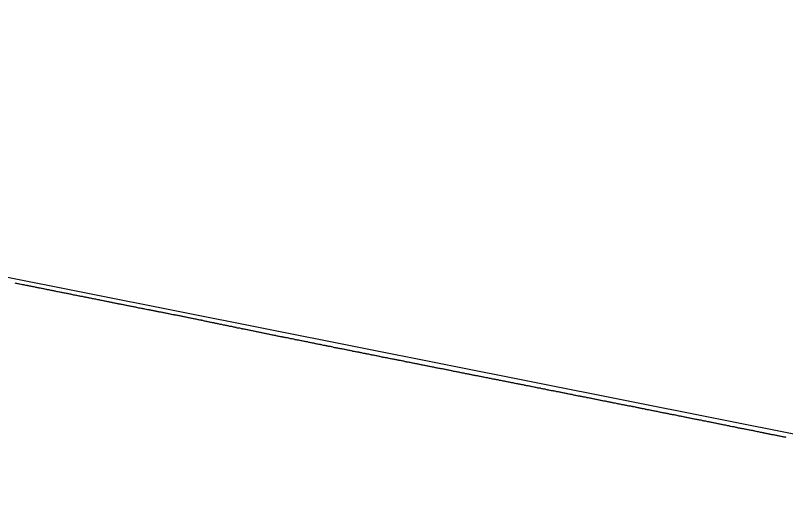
# Model space of a CAD drawing. Extents: x 1838386 to 1955906, y 719739 to 834437.
# Drawn here: x 1884397.3 to 1884882.9, y 826181.2 to 826494.5 of the extents above; entities that cross this region are included whole.
import ezdxf

# ---------------------------------------------------------------- set-up
doc = ezdxf.new("R2010")
doc.units = 0
doc.layers.add('RD_DDB_Profile_EX', color=7, linetype='Continuous')
doc.layers.add('RD_DDB_Profile_PR', color=7, linetype='Continuous')

msp = doc.modelspace()

# ---------------------------------------------------------------- linework, layer by layer
at = {"layer": 'RD_DDB_Profile_EX'}
for points in [[(1884396.98, 826325.99), (1884397.63, 826325.8), (1884397.98, 826325.73), (1884398.63, 826325.63), (1884398.98, 826325.56), (1884399.64, 826325.43), (1884399.98, 826325.38), (1884400.64, 826325.25), (1884400.99, 826325.18), (1884401.63, 826325.05), (1884401.98, 826324.96), (1884402.63, 826324.87), (1884402.99, 826324.78), (1884403.64, 826324.62), (1884403.99, 826324.55), (1884404.63, 826324.42), (1884404.99, 826324.38), (1884405.63, 826324.22), (1884405.99, 826324.13), (1884406.64, 826324.04), (1884406.99, 826323.98), (1884407.63, 826323.82), (1884407.99, 826323.75), (1884408.64, 826323.62), (1884408.99, 826323.59), (1884409.64, 826323.46), (1884409.99, 826323.32), (1884410.63, 826323.19), (1884410.99, 826323.14), (1884411.63, 826323.01), (1884411.99, 826322.9), (1884412.64, 826322.8), (1884412.95, 826322.77), (1884413.59, 826322.61), (1884413.95, 826322.56), (1884414.59, 826322.43), (1884414.95, 826322.36), (1884415.59, 826322.2), (1884415.95, 826322.12), (1884416.59, 826322), (1884416.94, 826321.91), (1884417.36, 826321.84), (1884417.72, 826321.79), (1884418.37, 826321.69), (1884418.73, 826321.64), (1884419.37, 826321.45), (1884419.73, 826321.39), (1884420.37, 826321.27), (1884420.73, 826321.19), (1884421.37, 826321.1), (1884421.73, 826321.03), (1884422.37, 826320.9), (1884422.73, 826320.79), (1884423.37, 826320.63), (1884424.01, 826320.54), (1884424.37, 826320.46), (1884425.01, 826320.3), (1884425.37, 826320.25), (1884426.01, 826320.09), (1884426.37, 826320.02), (1884426.73, 826319.96), (1884427.37, 826319.93), (1884428.01, 826319.77), (1884428.37, 826319.65), (1884428.73, 826319.61), (1884429.37, 826319.45), (1884430.01, 826319.39), (1884430.37, 826319.28), (1884430.73, 826319.24), (1884431.37, 826319.15), (1884432, 826318.99), (1884432.37, 826318.9), (1884432.73, 826318.77), (1884433.37, 826318.61), (1884433.73, 826318.52), (1884434.37, 826318.39), (1884434.73, 826318.36), (1884435.37, 826318.29), (1884435.73, 826318.24), (1884436.37, 826318.05), (1884436.74, 826318), (1884437.37, 826317.87), (1884437.73, 826317.81), (1884438.37, 826317.69), (1884438.74, 826317.61), (1884439.37, 826317.49)], [(1884439.37, 826317.49), (1884440, 826317.33), (1884440.37, 826317.22), (1884441, 826317.16), (1884441.37, 826317.1), (1884441.73, 826317.06), (1884442.37, 826316.91), (1884443, 826316.78), (1884443.37, 826316.65), (1884443.73, 826316.62), (1884444.37, 826316.46), (1884445, 826316.36), (1884445.37, 826316.27), (1884445.74, 826316.2), (1884446.37, 826316.04), (1884447, 826315.95), (1884447.36, 826315.85), (1884447.73, 826315.82), (1884448.37, 826315.75), (1884449, 826315.5), (1884449.37, 826315.45), (1884450, 826315.41), (1884450.37, 826315.27), (1884451, 826315.17), (1884451.37, 826315.12), (1884451.74, 826315.06), (1884452.37, 826314.91), (1884452.74, 826314.83), (1884453.37, 826314.67), (1884453.74, 826314.56), (1884454.37, 826314.44), (1884454.74, 826314.42), (1884455.37, 826314.33), (1884455.99, 826314.17), (1884456.36, 826314.02), (1884456.74, 826313.98), (1884457.37, 826313.83), (1884458, 826313.73), (1884458.37, 826313.68), (1884458.74, 826313.6), (1884459.37, 826313.41), (1884460, 826313.32), (1884460.37, 826313.24), (1884460.74, 826313.15), (1884461.37, 826313.06), (1884462, 826312.9), (1884462.37, 826312.83), (1884462.74, 826312.77), (1884463.37, 826312.68), (1884463.74, 826312.62), (1884464.37, 826312.53), (1884464.99, 826312.34), (1884465.37, 826312.27), (1884466, 826312.14), (1884466.37, 826312.08), (1884467, 826311.96), (1884467.37, 826311.88), (1884468, 826311.79), (1884468.37, 826311.7), (1884469, 826311.57), (1884469.37, 826311.52), (1884470, 826311.39), (1884470.37, 826311.32), (1884470.74, 826311.22), (1884471.37, 826311.1), (1884471.74, 826311.02), (1884472.37, 826310.9), (1884472.99, 826310.77), (1884473.36, 826310.7), (1884473.74, 826310.59), (1884474.37, 826310.4), (1884474.99, 826310.34), (1884475.37, 826310.26), (1884475.74, 826310.23), (1884476.37, 826310.13), (1884476.99, 826310.01), (1884477.37, 826309.86), (1884477.74, 826309.84), (1884478.37, 826309.75), (1884478.75, 826309.67), (1884479.57, 826309.45), (1884479.94, 826309.4), (1884480.57, 826309.27), (1884480.94, 826309.21), (1884481.56, 826309.12), (1884481.94, 826309.03), (1884482.56, 826308.9), (1884482.94, 826308.85), (1884483.56, 826308.69), (1884483.94, 826308.58), (1884484.57, 826308.48), (1884484.94, 826308.43), (1884485.57, 826308.3), (1884485.94, 826308.21), (1884486.56, 826308.05), (1884486.94, 826307.98), (1884487.56, 826307.85), (1884487.94, 826307.8), (1884488.56, 826307.7), (1884488.94, 826307.63), (1884489.56, 826307.5)], [(1884489.56, 826307.5), (1884489.94, 826307.46), (1884490.56, 826307.34), (1884490.94, 826307.25), (1884491.56, 826307.12), (1884491.94, 826307.03), (1884492.56, 826306.9), (1884492.94, 826306.83), (1884493.56, 826306.73), (1884493.94, 826306.7), (1884494.7, 826306.49), (1884495.33, 826306.33), (1884495.71, 826306.3), (1884496.33, 826306.08), (1884496.71, 826306), (1884497.33, 826305.94), (1884497.71, 826305.88), (1884498.33, 826305.79), (1884498.71, 826305.73), (1884499.33, 826305.61), (1884499.71, 826305.53), (1884500.34, 826305.44), (1884500.71, 826305.34), (1884501.33, 826305.19), (1884501.71, 826305.11), (1884502.33, 826304.99), (1884502.71, 826304.91), (1884503.33, 826304.79), (1884503.71, 826304.71), (1884504.33, 826304.65), (1884504.71, 826304.57), (1884505.33, 826304.39), (1884505.7, 826304.33), (1884506.33, 826304.21), (1884506.71, 826304.15), (1884507.33, 826304.02), (1884507.71, 826303.95), (1884508.33, 826303.82), (1884508.7, 826303.75), (1884509.33, 826303.56), (1884509.71, 826303.47), (1884510.33, 826303.4), (1884510.71, 826303.31), (1884511.33, 826303.22), (1884511.7, 826303.07), (1884512.33, 826302.85), (1884512.71, 826302.81), (1884513.34, 826302.75), (1884513.71, 826302.71), (1884514.33, 826302.58), (1884514.71, 826302.49), (1884515.33, 826302.37), (1884515.7, 826302.29), (1884516.33, 826302.13), (1884516.7, 826302.04), (1884517.34, 826301.92), (1884517.71, 826301.88), (1884518.34, 826301.72), (1884518.71, 826301.61), (1884519.34, 826301.48), (1884519.71, 826301.39), (1884520.33, 826301.23), (1884520.7, 826301.16), (1884521.33, 826301.1), (1884521.71, 826301.04), (1884522.33, 826300.91), (1884522.71, 826300.84), (1884523.34, 826300.68), (1884523.71, 826300.61), (1884524.19, 826300.51), (1884524.56, 826300.44), (1884525.19, 826300.28), (1884525.56, 826300.17), (1884526.19, 826300.04), (1884526.56, 826299.95), (1884527.19, 826299.86), (1884527.56, 826299.78), (1884528.19, 826299.59), (1884528.56, 826299.54), (1884529.19, 826299.44), (1884529.56, 826299.39), (1884530.19, 826299.26), (1884530.56, 826299.15), (1884531.19, 826299.03), (1884531.56, 826298.95), (1884532.19, 826298.76), (1884532.56, 826298.71), (1884533.19, 826298.64), (1884533.56, 826298.59), (1884534.19, 826298.46), (1884534.56, 826298.33), (1884535.19, 826298.17), (1884535.56, 826298.14), (1884536.19, 826298.01), (1884536.56, 826297.9), (1884537.19, 826297.74), (1884537.56, 826297.71), (1884538.19, 826297.61), (1884538.56, 826297.54), (1884539.19, 826297.32), (1884539.56, 826297.24)], [(1884539.56, 826297.24), (1884540.19, 826297.18), (1884540.56, 826297.09), (1884541.19, 826296.99), (1884541.56, 826296.92), (1884542.19, 826296.79), (1884542.56, 826296.74), (1884543.19, 826296.58), (1884543.56, 826296.49), (1884544.19, 826296.39), (1884544.56, 826296.32), (1884545.19, 826296.19), (1884545.56, 826296.12), (1884546.19, 826295.93), (1884546.56, 826295.87), (1884547.19, 826295.75), (1884547.56, 826295.64), (1884548.19, 826295.51), (1884548.56, 826295.44), (1884549.19, 826295.34), (1884549.56, 826295.29), (1884550.19, 826295.16), (1884550.56, 826295.07), (1884551.19, 826294.94), (1884551.56, 826294.87), (1884552.19, 826294.74), (1884552.56, 826294.68), (1884553.19, 826294.53), (1884553.56, 826294.43), (1884554.19, 826294.34), (1884554.56, 826294.28), (1884555.19, 826294.13), (1884555.56, 826294.03), (1884556.19, 826293.94), (1884556.56, 826293.9), (1884557.19, 826293.68), (1884557.56, 826293.57), (1884558.2, 826293.51), (1884558.56, 826293.42), (1884559.19, 826293.29), (1884559.56, 826293.23), (1884560.19, 826293.08), (1884560.56, 826292.98), (1884561.19, 826292.92), (1884561.55, 826292.87), (1884562.2, 826292.68), (1884562.56, 826292.58), (1884563.2, 826292.46), (1884563.56, 826292.38), (1884564.19, 826292.26), (1884564.56, 826292.2), (1884565.19, 826292.11), (1884565.56, 826292.03), (1884566.19, 826291.91), (1884566.56, 826291.81), (1884567.19, 826291.69), (1884567.56, 826291.61), (1884568.19, 826291.52), (1884568.56, 826291.46), (1884569.19, 826291.31), (1884569.56, 826291.25), (1884570.19, 826291.09), (1884570.56, 826290.98), (1884571.19, 826290.89), (1884571.56, 826290.81), (1884572.19, 826290.69), (1884572.56, 826290.61), (1884573.19, 826290.39), (1884573.56, 826290.28), (1884574.35, 826290.2), (1884574.72, 826290.15), (1884575.36, 826290.02), (1884575.72, 826289.98), (1884576.35, 826289.86), (1884576.72, 826289.8), (1884577.35, 826289.71), (1884577.72, 826289.63), (1884578.35, 826289.51), (1884578.72, 826289.43), (1884579.36, 826289.27), (1884579.72, 826289.13), (1884580.36, 826289.03), (1884580.72, 826289.01), (1884581.35, 826288.92), (1884581.72, 826288.83), (1884582.35, 826288.7), (1884582.72, 826288.63), (1884583.35, 826288.44), (1884583.72, 826288.38), (1884584.35, 826288.26), (1884584.72, 826288.22), (1884585.35, 826288.12), (1884585.72, 826288), (1884586.35, 826287.84), (1884586.72, 826287.77), (1884587.36, 826287.58), (1884587.72, 826287.52), (1884588.35, 826287.43), (1884588.72, 826287.35), (1884589.35, 826287.26), (1884589.72, 826287.18)], [(1884589.72, 826287.18), (1884590.35, 826287.06), (1884590.72, 826286.95), (1884591.36, 826286.79), (1884591.72, 826286.75), (1884592.35, 826286.63), (1884592.72, 826286.53), (1884593.35, 826286.44), (1884593.72, 826286.37), (1884594.35, 826286.24), (1884594.72, 826286.18), (1884595.35, 826286.06), (1884595.72, 826285.99), (1884596.36, 826285.89), (1884596.72, 826285.8), (1884597.35, 826285.61), (1884597.72, 826285.48), (1884598.35, 826285.32), (1884598.72, 826285.29), (1884599.35, 826285.16), (1884599.72, 826285.08), (1884600.35, 826284.96), (1884600.72, 826284.9), (1884601.53, 826284.75), (1884601.9, 826284.67), (1884602.53, 826284.58), (1884602.89, 826284.52), (1884603.52, 826284.4), (1884603.89, 826284.3), (1884604.53, 826284.21), (1884604.9, 826284.15), (1884605.53, 826284.03), (1884605.9, 826283.92), (1884606.53, 826283.79), (1884606.89, 826283.74), (1884607.53, 826283.55), (1884607.9, 826283.47), (1884608.52, 826283.35), (1884608.89, 826283.27), (1884609.52, 826283.12), (1884609.89, 826283.01), (1884610.52, 826282.91), (1884610.9, 826282.89), (1884611.52, 826282.8), (1884611.89, 826282.72), (1884612.52, 826282.6), (1884612.89, 826282.53), (1884613.52, 826282.43), (1884613.89, 826282.38), (1884614.53, 826282.25), (1884614.9, 826282.19), (1884615.53, 826282.1), (1884615.9, 826281.93), (1884616.53, 826281.71), (1884616.9, 826281.66), (1884617.52, 826281.59), (1884617.9, 826281.52), (1884618.53, 826281.36), (1884618.9, 826281.33), (1884619.53, 826281.23), (1884619.9, 826281.16), (1884620.52, 826280.94), (1884620.9, 826280.83), (1884621.53, 826280.73), (1884621.9, 826280.7), (1884622.52, 826280.6), (1884622.9, 826280.55), (1884623.52, 826280.42), (1884623.89, 826280.31), (1884624.52, 826280.22), (1884624.9, 826280.14), (1884625.52, 826280.02), (1884625.9, 826279.94), (1884626.52, 826279.85), (1884626.89, 826279.77), (1884627.52, 826279.49), (1884627.9, 826279.4), (1884628.52, 826279.27), (1884628.9, 826279.25), (1884629.52, 826279.22), (1884629.89, 826279.11), (1884630.53, 826278.95), (1884630.9, 826278.9), (1884631.52, 826278.84), (1884631.9, 826278.76), (1884632.53, 826278.6), (1884632.9, 826278.46), (1884633.53, 826278.36), (1884633.9, 826278.32), (1884634.53, 826278.17), (1884634.9, 826278.11), (1884635.52, 826278.05), (1884635.9, 826277.96), (1884636.52, 826277.83), (1884636.9, 826277.78), (1884637.52, 826277.62), (1884637.9, 826277.53), (1884638.52, 826277.4), (1884638.9, 826277.36), (1884639.52, 826277.24), (1884639.9, 826277.18)], [(1884639.9, 826277.18), (1884640.52, 826277.03), (1884640.9, 826276.95), (1884641.52, 826276.89), (1884641.9, 826276.78), (1884642.52, 826276.53), (1884642.9, 826276.45), (1884643.52, 826276.39), (1884643.9, 826276.26), (1884644.52, 826276.2), (1884644.9, 826276.16), (1884645.52, 826276.03), (1884645.9, 826275.96), (1884646.52, 826275.77), (1884646.9, 826275.7), (1884647.52, 826275.6), (1884647.9, 826275.55), (1884648.52, 826275.39), (1884648.9, 826275.32), (1884649.53, 826275.22), (1884650.15, 826275.15), (1884650.52, 826275.04), (1884651.15, 826274.95), (1884651.77, 826274.82), (1884652.14, 826274.77), (1884652.77, 826274.55), (1884653.15, 826274.47), (1884653.53, 826274.36), (1884654.15, 826274.27), (1884654.77, 826274.14), (1884655.34, 826274.01), (1884655.96, 826273.92), (1884656.35, 826273.84), (1884656.97, 826273.72), (1884657.35, 826273.7), (1884657.96, 826273.55), (1884658.34, 826273.43), (1884658.96, 826273.28), (1884659.34, 826273.24), (1884659.97, 826273.15), (1884660.35, 826273.09), (1884660.97, 826273), (1884661.35, 826272.86), (1884661.96, 826272.74), (1884662.34, 826272.7), (1884662.96, 826272.49), (1884663.35, 826272.37), (1884663.97, 826272.31), (1884664.35, 826272.25), (1884664.96, 826272.16), (1884665.35, 826272.1), (1884665.96, 826271.98), (1884666.35, 826271.92), (1884666.97, 826271.83), (1884667.35, 826271.73), (1884667.96, 826271.58), (1884668.35, 826271.5), (1884668.96, 826271.38), (1884669.35, 826271.32), (1884669.97, 826271.23), (1884670.35, 826271.14), (1884670.96, 826270.98), (1884671.35, 826270.89), (1884671.96, 826270.76), (1884672.35, 826270.69), (1884672.96, 826270.47), (1884673.35, 826270.36), (1884673.96, 826270.32), (1884674.35, 826270.27), (1884674.96, 826270.18), (1884675.35, 826270.1), (1884675.96, 826269.98), (1884676.35, 826269.96), (1884676.96, 826269.83), (1884677.35, 826269.64), (1884677.96, 826269.55), (1884678.35, 826269.55), (1884678.96, 826269.33), (1884679.35, 826269.28), (1884679.96, 826269.18), (1884680.35, 826269.07), (1884680.96, 826268.92), (1884681.35, 826268.84), (1884681.97, 826268.78), (1884682.35, 826268.74), (1884682.96, 826268.59), (1884683.35, 826268.51), (1884683.96, 826268.36), (1884684.35, 826268.28), (1884684.96, 826268.19), (1884685.35, 826268.09), (1884685.96, 826267.97), (1884686.35, 826267.89), (1884686.96, 826267.74), (1884687.35, 826267.68), (1884687.96, 826267.59), (1884688.35, 826267.51), (1884688.97, 826267.36), (1884689.35, 826267.3), (1884689.96, 826267.21), (1884690.35, 826267.07)], [(1884690.35, 826267.07), (1884690.96, 826266.95), (1884691.35, 826266.89), (1884691.96, 826266.8), (1884692.35, 826266.66), (1884692.96, 826266.51), (1884693.35, 826266.47), (1884693.96, 826266.38), (1884694.35, 826266.36), (1884694.96, 826266.27), (1884695.35, 826266.17), (1884695.96, 826265.96), (1884696.35, 826265.88), (1884696.96, 826265.85), (1884697.35, 826265.75), (1884697.96, 826265.57), (1884698.35, 826265.53), (1884698.96, 826265.44), (1884699.35, 826265.36), (1884699.96, 826265.18), (1884700.35, 826265.12), (1884700.96, 826265.09), (1884701.36, 826264.99), (1884701.96, 826264.84), (1884702.35, 826264.74), (1884702.96, 826264.62), (1884703.35, 826264.58), (1884703.96, 826264.37), (1884704.35, 826264.27), (1884704.96, 826264.24), (1884705.35, 826264.16), (1884705.96, 826264.07), (1884706.35, 826264.02), (1884706.96, 826263.89), (1884707.36, 826263.78), (1884707.96, 826263.68), (1884708.35, 826263.63), (1884708.96, 826263.44), (1884709.35, 826263.37), (1884709.96, 826263.25), (1884710.35, 826263.15), (1884710.96, 826263.09), (1884711.36, 826263.03), (1884711.96, 826262.85), (1884712.36, 826262.71), (1884712.96, 826262.62), (1884713.35, 826262.6), (1884713.96, 826262.45), (1884714.36, 826262.39), (1884714.96, 826262.3), (1884715.36, 826262.2), (1884715.96, 826262.08), (1884716.36, 826262.02), (1884716.96, 826261.9), (1884717.35, 826261.86), (1884717.96, 826261.68), (1884718.35, 826261.58), (1884718.96, 826261.43), (1884719.36, 826261.33), (1884719.96, 826261.27), (1884720.36, 826261.19), (1884720.96, 826261.13), (1884721.35, 826261.05), (1884721.96, 826260.84), (1884722.35, 826260.8), (1884722.96, 826260.71), (1884723.38, 826260.61), (1884724.06, 826260.49), (1884724.46, 826260.39), (1884725.06, 826260.3), (1884725.46, 826260.16), (1884726.06, 826259.98), (1884726.46, 826259.92), (1884727.06, 826259.83), (1884727.46, 826259.79), (1884728.06, 826259.73), (1884728.46, 826259.61), (1884729.06, 826259.4), (1884729.46, 826259.34), (1884730.06, 826259.25), (1884730.46, 826259.19), (1884731.06, 826259.1), (1884731.46, 826259), (1884732.06, 826258.82), (1884732.46, 826258.74), (1884733.06, 826258.65), (1884733.46, 826258.53), (1884734.06, 826258.44), (1884734.46, 826258.36), (1884735.06, 826258.24), (1884735.45, 826258.2), (1884736.06, 826258.07), (1884736.46, 826258.03), (1884737.06, 826257.94), (1884737.45, 826257.85), (1884738.06, 826257.72), (1884738.45, 826257.61), (1884739.06, 826257.48), (1884739.45, 826257.44), (1884740.06, 826257.29), (1884740.46, 826257.23)], [(1884740.46, 826257.23), (1884741.06, 826257.14), (1884741.45, 826257.06), (1884742.06, 826256.94), (1884742.45, 826256.84), (1884743.07, 826256.69), (1884743.46, 826256.65), (1884744.06, 826256.5), (1884744.45, 826256.4), (1884745.06, 826256.31), (1884745.46, 826256.23), (1884746.06, 826256.08), (1884746.45, 826255.94), (1884747.06, 826255.88), (1884747.45, 826255.82), (1884748.06, 826255.73), (1884748.45, 826255.59), (1884749.06, 826255.44), (1884749.45, 826255.42), (1884750.06, 826255.27), (1884750.45, 826255.17), (1884751.06, 826255.05), (1884751.45, 826254.97), (1884752.07, 826254.85), (1884752.45, 826254.79), (1884753.06, 826254.73), (1884753.45, 826254.65), (1884754.06, 826254.5), (1884754.45, 826254.44), (1884755.07, 826254.35), (1884755.45, 826254.25), (1884756.06, 826254.16), (1884756.45, 826254.12), (1884757.07, 826253.87), (1884757.45, 826253.8), (1884758.07, 826253.73), (1884758.45, 826253.66), (1884759.06, 826253.53), (1884759.45, 826253.42), (1884760.07, 826253.29), (1884760.45, 826253.24), (1884761.06, 826253.11), (1884761.45, 826253), (1884762.07, 826252.91), (1884762.45, 826252.85), (1884763.07, 826252.69), (1884763.45, 826252.62), (1884764.06, 826252.49), (1884764.45, 826252.42), (1884765.06, 826252.32), (1884765.45, 826252.27), (1884766.06, 826252.11), (1884766.45, 826252.02), (1884767.07, 826251.89), (1884767.45, 826251.85), (1884768.07, 826251.73), (1884768.45, 826251.65), (1884769.07, 826251.56), (1884769.45, 826251.46), (1884770.07, 826251.34), (1884770.45, 826251.3), (1884771.06, 826251.12), (1884771.45, 826251), (1884772.07, 826250.91), (1884772.45, 826250.83), (1884773.07, 826250.71), (1884773.45, 826250.65), (1884774.07, 826250.5), (1884774.45, 826250.42), (1884775.07, 826250.33), (1884775.45, 826250.27), (1884776.06, 826250.11), (1884776.44, 826249.98), (1884777.07, 826249.89), (1884777.45, 826249.81), (1884778.07, 826249.72), (1884778.44, 826249.66), (1884779.07, 826249.47), (1884779.45, 826249.4), (1884780.07, 826249.31), (1884780.43, 826249.23), (1884781.06, 826249.14), (1884781.44, 826249.06), (1884782.05, 826248.97), (1884782.43, 826248.89), (1884783.05, 826248.71), (1884783.43, 826248.63), (1884784.06, 826248.54), (1884784.43, 826248.48), (1884785.05, 826248.39), (1884785.43, 826248.31), (1884786.06, 826248.22), (1884786.43, 826248.16), (1884787.05, 826248.07), (1884787.43, 826247.99), (1884788.05, 826247.77), (1884788.43, 826247.7), (1884789.06, 826247.57), (1884789.43, 826247.48), (1884790.05, 826247.39), (1884790.43, 826247.31)], [(1884790.43, 826247.31), (1884791.06, 826247.15), (1884791.43, 826247.1), (1884792.05, 826246.97), (1884792.43, 826246.88), (1884793.06, 826246.75), (1884793.44, 826246.7), (1884794.06, 826246.57), (1884794.43, 826246.44), (1884795.01, 826246.35), (1884795.39, 826246.25), (1884796.01, 826246.19), (1884796.39, 826246.17), (1884797.01, 826246.02), (1884797.39, 826245.92), (1884798.01, 826245.74), (1884798.39, 826245.66), (1884799.01, 826245.6), (1884799.39, 826245.54), (1884800.01, 826245.36), (1884800.39, 826245.26), (1884801.01, 826245.17), (1884801.39, 826245.13), (1884802.02, 826245.04), (1884802.39, 826244.85), (1884803.01, 826244.72), (1884803.39, 826244.69), (1884804.01, 826244.59), (1884804.39, 826244.56), (1884805.01, 826244.37), (1884805.39, 826244.31), (1884806.01, 826244.16), (1884806.39, 826244.08), (1884807.01, 826243.99), (1884807.39, 826243.91), (1884808.01, 826243.76), (1884808.39, 826243.66), (1884809.01, 826243.57), (1884809.39, 826243.48), (1884810.01, 826243.32), (1884810.39, 826243.3), (1884811.01, 826243.21), (1884811.39, 826243.11), (1884812.01, 826242.99), (1884812.39, 826242.93), (1884813.01, 826242.81), (1884813.39, 826242.75), (1884814.01, 826242.69), (1884814.39, 826242.54), (1884815.01, 826242.29), (1884815.39, 826242.22), (1884816.01, 826242.18), (1884816.39, 826242.11), (1884817.01, 826241.92), (1884817.4, 826241.89), (1884818.01, 826241.82), (1884818.39, 826241.73), (1884819.01, 826241.57), (1884819.39, 826241.5), (1884820.01, 826241.34), (1884820.39, 826241.27), (1884821.01, 826241.14), (1884821.4, 826241.07), (1884822.01, 826241.01), (1884822.4, 826240.95), (1884823.01, 826240.79), (1884823.39, 826240.7), (1884824.01, 826240.58), (1884824.4, 826240.52), (1884825.01, 826240.37), (1884825.39, 826240.29), (1884826.01, 826240.17), (1884826.4, 826240.11), (1884827.01, 826239.99), (1884827.4, 826239.89), (1884828.01, 826239.8), (1884828.39, 826239.7), (1884829.01, 826239.61), (1884829.4, 826239.57), (1884830.01, 826239.42), (1884830.39, 826239.3), (1884831.01, 826239.18), (1884831.4, 826239.12), (1884832.01, 826239.06), (1884832.4, 826239.02), (1884833.01, 826238.84), (1884833.4, 826238.68), (1884834.01, 826238.59), (1884834.4, 826238.55), (1884835.01, 826238.43), (1884835.4, 826238.31), (1884836.01, 826238.16), (1884836.4, 826238.12), (1884837.01, 826238), (1884837.4, 826237.9), (1884838.01, 826237.75), (1884838.4, 826237.69), (1884839.01, 826237.6), (1884839.4, 826237.54), (1884840.01, 826237.36), (1884840.4, 826237.28)], [(1884840.4, 826237.28), (1884841.01, 826237.22), (1884841.4, 826237.12), (1884842.01, 826237), (1884842.4, 826236.9), (1884843.01, 826236.75), (1884843.4, 826236.69), (1884844.01, 826236.57), (1884844.4, 826236.49), (1884845.01, 826236.4), (1884845.4, 826236.3), (1884846.01, 826236.09), (1884846.4, 826236.03), (1884847.01, 826236.03), (1884847.4, 826235.94), (1884848.01, 826235.75), (1884848.4, 826235.68), (1884849.26, 826235.54), (1884849.87, 826235.42), (1884850.26, 826235.36), (1884850.87, 826235.21), (1884851.26, 826235.08), (1884851.87, 826234.95), (1884852.26, 826234.86), (1884852.87, 826234.7), (1884853.26, 826234.66), (1884853.87, 826234.54), (1884854.26, 826234.5), (1884854.87, 826234.35), (1884855.26, 826234.22), (1884855.87, 826234.22), (1884856.26, 826234.18), (1884856.87, 826234.02), (1884857.26, 826233.97), (1884857.87, 826233.81), (1884858.26, 826233.72), (1884858.86, 826233.59), (1884859.26, 826233.52), (1884859.87, 826233.42), (1884860.26, 826233.35), (1884860.87, 826233.19), (1884861.26, 826233.14), (1884861.87, 826233.04), (1884862.26, 826232.93), (1884862.87, 826232.84), (1884863.26, 826232.76), (1884863.87, 826232.58), (1884864.27, 826232.52), (1884864.87, 826232.39), (1884865.26, 826232.3), (1884865.87, 826232.21), (1884866.26, 826232.11), (1884866.87, 826231.93), (1884867.26, 826231.87), (1884867.66, 826231.78), (1884868.06, 826231.68), (1884868.66, 826231.59), (1884869.05, 826231.51), (1884869.66, 826231.39), (1884870.05, 826231.31), (1884870.66, 826231.19), (1884871.05, 826231.13), (1884871.66, 826230.95), (1884872.05, 826230.87), (1884872.66, 826230.78), (1884873.05, 826230.7), (1884873.66, 826230.61), (1884874.05, 826230.51), (1884874.66, 826230.42), (1884875.06, 826230.34), (1884875.66, 826230.19), (1884876.06, 826230.15), (1884876.66, 826230.03), (1884877.05, 826229.93), (1884877.66, 826229.84), (1884878.05, 826229.74), (1884878.66, 826229.62), (1884879.05, 826229.5), (1884879.65, 826229.32), (1884880.05, 826229.28), (1884880.66, 826229.19), (1884881.05, 826229.11), (1884881.66, 826228.99), (1884882.06, 826228.97), (1884882.66, 826228.84), (1884883.05, 826228.69)]]:
    msp.add_lwpolyline(points, dxfattribs=at)
at = {"layer": 'RD_DDB_Profile_PR'}
msp.add_line((1883565.83, 826494.53), (1885136.44, 826181.2), dxfattribs=at)

doc.saveas('drawing.dxf')
